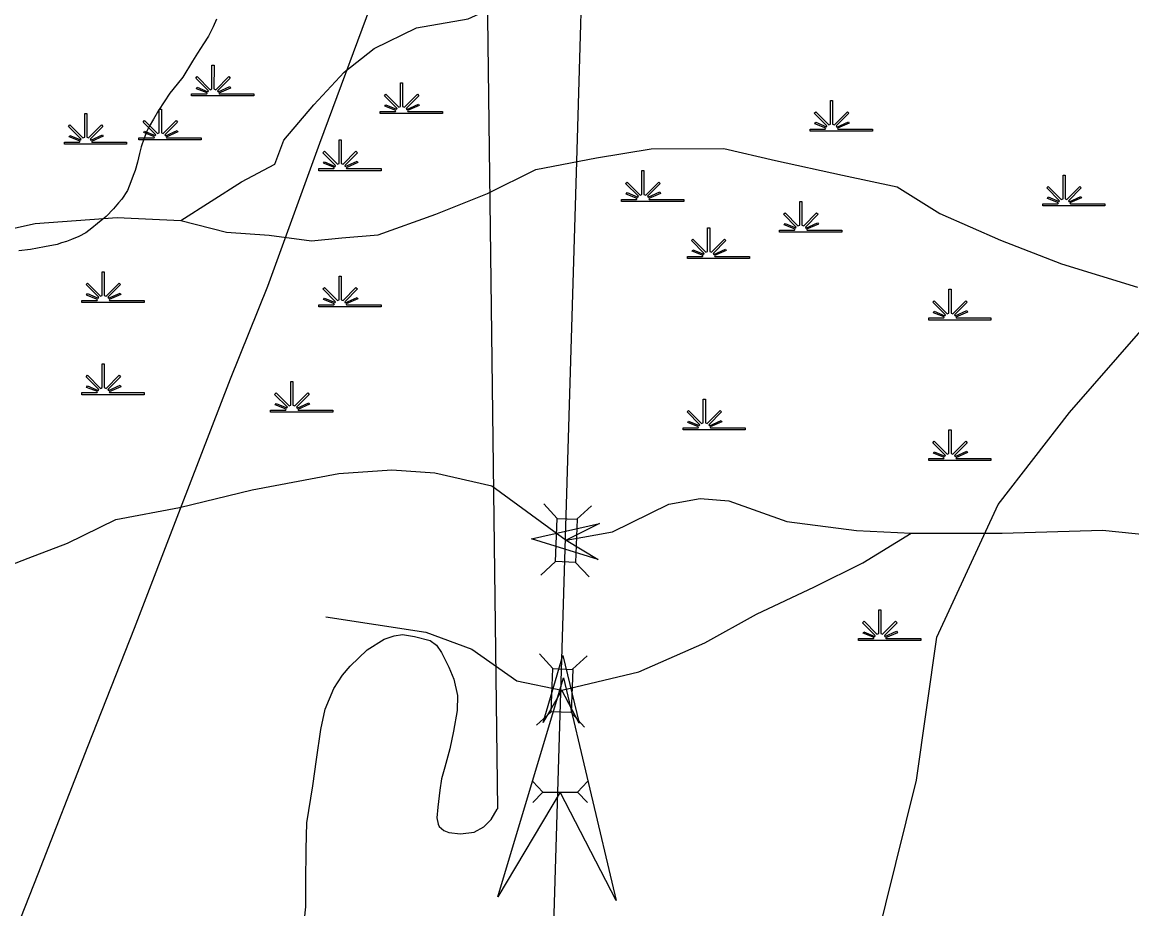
# Model space of a CAD drawing. Extents: x 2220236 to 2384410, y 720751 to 894131.
# Drawn here: x 2367860 to 2371740, y 845235 to 848335 of the extents above; entities that cross this region are included whole.
import ezdxf

# ---------------------------------------------------------------- set-up
doc = ezdxf.new("R2010")
doc.units = 0
doc.layers.add('Default', color=7, linetype='Continuous')

msp = doc.modelspace()

# ---------------------------------------------------------------- linework, layer by layer
at = {"layer": 'Default'}
for p, q in [((2369730.6, 846600.3), (2369683.7, 846650.9)), ((2369799.6, 846597.7), (2369850.2, 846644.6)), ((2369673.9, 846402.4), (2369724.5, 846449.3)), ((2369842, 846396), (2369795.1, 846446.6)), ((2369715.7, 846075.7), (2369669, 846126.5)), ((2369784.7, 846072.8), (2369835.4, 846119.5)), ((2369658.3, 845878), (2369709.1, 845924.7)), ((2369826.3, 845871), (2369779.6, 845921.8)), ((2369645.8, 845680.3), (2369680.7, 845643.4)), ((2369836.6, 845680.3), (2369801.6, 845643.4)), ((2369645.8, 845606.6), (2369680.7, 845643.4)), ((2369680.7, 845643.4), (2369801.6, 845643.4)), ((2369836.6, 845606.6), (2369801.6, 845643.4))]:
    msp.add_line(p, q, dxfattribs=at)
for points in [[(2369466.9, 849921.3), (2369521.9, 845585.1)], [(2365810, 840347.7), (2366066.6, 840956.7), (2366307.7, 841529.4), (2366498.2, 841969.4), (2366677.2, 842383.5), (2366860.1, 842819.5), (2367087.8, 843338.1), (2367379.6, 844005.3), (2367488.4, 844266.7), (2367577.6, 844497.6), (2367672.6, 844742.6), (2367915.2, 845357.4), (2368089.8, 845803.3), (2368252.8, 846217.2), (2368413.6, 846634.9), (2368588.1, 847088.9), (2368718.3, 847412.4), (2368900.2, 847912.4), (2369109.3, 848474.8), (2369270.3, 848902.6), (2369355.6, 849121.6), (2369473.7, 849436.7)], [(2368414.9, 847642.3), (2368626.5, 847777.1), (2368742.9, 847839.3), (2368774.3, 847922.2), (2368879.7, 848046.5), (2368985.2, 848160.5), (2369090.9, 848243.4), (2369239.1, 848316), (2369419.4, 848347.3), (2369578.2, 848420), (2369811.1, 848523.7), (2370075.7, 848669), (2370234.3, 848772.7), (2370382.9, 848783.2), (2370489, 848783.3), (2370627, 848783.5), (2370732.8, 848856.1), (2370955.1, 848959.9)], [(2369799.3, 847848), (2369809, 848168.5), (2369819.8, 848528.5)], [(2368539.1, 848346.3), (2368527.1, 848318.9), (2368511.7, 848286.1), (2368494.1, 848260.1), (2368472.5, 848226.4), (2368454.9, 848199.4), (2368421.4, 848142.9), (2368401.7, 848119.1), (2368376.1, 848086.9), (2368356.4, 848056.5), (2368336.9, 848026.2), (2368319.1, 847995.9), (2368303.4, 847970), (2368295.6, 847953.9), (2368286, 847929.9), (2368276.4, 847900), (2368270.5, 847875.8), (2368262.9, 847845.3), (2368255.2, 847817), (2368247.4, 847799.3), (2368239.8, 847777), (2368228.2, 847747), (2368208.4, 847716.7), (2368196.5, 847703.1), (2368179, 847682.6), (2368153.2, 847656), (2368123.6, 847631.8), (2368103.6, 847615.6), (2368082, 847598.9), (2368058.2, 847586.5), (2368032.1, 847574.9), (2368014.3, 847568.2), (2367997.7, 847563.6), (2367982.2, 847558.1), (2367937.3, 847549.7), (2367888.7, 847541.1), (2367848.5, 847536.2)], [(2367386, 847516.8), (2367905.5, 847631.3), (2368192, 847652.4), (2368414.9, 847642.3), (2368574.4, 847601.1), (2368723.1, 847590.9), (2368871.8, 847570.4), (2368977.9, 847580.9), (2369105.2, 847591.4), (2369306.5, 847664.1), (2369486.5, 847736.8), (2369655.9, 847819.8), (2369867.9, 847861.4), (2370058.8, 847892.7), (2370313.6, 847893.1), (2370494.3, 847851.9), (2370728.1, 847800.4), (2370919.4, 847759.3), (2371068.5, 847666.3), (2371281.3, 847573.4), (2371494.1, 847490.9), (2371759.9, 847408.4)], [(2369095.1, 839635.8), (2369269.1, 839997.3), (2369317.9, 840095.9), (2369411.4, 840295.6), (2369473.5, 840429.3), (2369510.6, 840514.7), (2369558, 840656.9), (2369587.5, 840797.8), (2369596.4, 840896.5), (2369602.8, 840987.5), (2369606.7, 841037.4), (2369605.9, 841407.6), (2369623.2, 842006.9), (2369799.3, 847848)], [(2370807.9, 844961.5), (2370986.8, 845685.3), (2371058.3, 846185.1), (2371272.4, 846649.3), (2371522.1, 846970.8), (2371772.3, 847256.4), (2372200.7, 847542.1), (2372593.5, 847684.9), (2372956.5, 847703)], [(2367774.3, 846420.3), (2367880.2, 846461.8), (2368017.9, 846513.7), (2368187.3, 846596.7), (2368410, 846638.4), (2368664.4, 846700.8), (2368967.7, 846757.6), (2369152.3, 846769.7), (2369302.9, 846760), (2369502, 846713.8), (2369762.4, 846524.1), (2369924.5, 846553.5), (2370121.2, 846650.7), (2370230.5, 846670.1), (2370331.1, 846661.5), (2370533.2, 846589.3), (2370777.5, 846558.6), (2370968.6, 846548.5), (2371287.1, 846548.9), (2371637.3, 846559.6), (2371934.7, 846529), (2372189.5, 846518.9), (2372359.5, 846488.1), (2372497.6, 846467.6)], [(2368921.6, 846256.1), (2369271.3, 846202.1), (2369431.8, 846142.9), (2369589.4, 846032), (2369747.3, 845999.3), (2370016.8, 846063.6), (2370247.5, 846165.6), (2370427.2, 846265.3), (2370630, 846361.7), (2370799.4, 846444.7), (2370968.6, 846548.5)], [(2368842.3, 845156.2), (2368851.2, 845242.5), (2368852.3, 845327.9), (2368852.8, 845444.5), (2368855.6, 845536.5), (2368876.2, 845665.3), (2368888.9, 845757.1), (2368903.6, 845862.7), (2368918.8, 845932.9), (2368950, 846005.8), (2368979.6, 846051.9), (2369007.1, 846084.3), (2369066.5, 846140.8), (2369126.1, 846177.7), (2369161, 846190), (2369189.7, 846194.5), (2369232, 846187), (2369286.1, 846173.8), (2369308.8, 846156.7), (2369326.5, 846131.8), (2369351.3, 846080.3), (2369369.7, 846038.4), (2369382.6, 845980.8), (2369381.1, 845928.9), (2369368, 845856.1), (2369354.8, 845794.2), (2369337.4, 845730.2), (2369325.9, 845689.6), (2369320.3, 845650), (2369313.2, 845591.3), (2369309.5, 845553.4), (2369314, 845531.6), (2369317.9, 845523.6), (2369333.9, 845509.4), (2369352.3, 845502), (2369392.2, 845497.1), (2369440.2, 845503), (2369473.9, 845521.7), (2369499.7, 845548.1), (2369521.2, 845584.4), (2369521.9, 845585.1)]]:
    msp.add_lwpolyline(points, dxfattribs=at)
for points in [[(2368452.4, 848084.3), (2368505, 848084.4), (2368507, 848088), (2368468.8, 848102.8), (2368471.7, 848108), (2368509.4, 848092.3), (2368511, 848095.2), (2368466.6, 848139.7), (2368471.7, 848144.8), (2368517, 848099.3), (2368523.3, 848101.7), (2368523.3, 848184.8), (2368530.6, 848184.8), (2368530.5, 848101.7), (2368536.9, 848099.3), (2368582.2, 848144.8), (2368587.3, 848139.7), (2368542.9, 848095.2), (2368544.9, 848091.6), (2368585.8, 848110.2), (2368588.2, 848105.1), (2368547.2, 848087.3), (2368548.9, 848084.4), (2368669.9, 848084.3), (2368669.9, 848077.2), (2368452.4, 848077.2)], [(2369112.1, 848022.9), (2369164.7, 848023), (2369166.7, 848026.6), (2369128.5, 848041.4), (2369131.4, 848046.6), (2369169.1, 848030.9), (2369170.7, 848033.7), (2369126.3, 848078.3), (2369131.4, 848083.4), (2369176.7, 848037.9), (2369183, 848040.3), (2369183, 848123.4), (2369190.3, 848123.4), (2369190.2, 848040.3), (2369196.6, 848037.9), (2369241.9, 848083.4), (2369247, 848078.3), (2369202.6, 848033.7), (2369204.6, 848030.1), (2369245.5, 848048.7), (2369247.9, 848043.7), (2369206.9, 848025.9), (2369208.6, 848023), (2369329.6, 848022.9), (2369329.6, 848015.8), (2369112.1, 848015.8)], [(2370615.6, 847961.5), (2370668.2, 847961.5), (2370670.2, 847965.1), (2370632, 847980), (2370634.9, 847985.2), (2370672.6, 847969.4), (2370674.2, 847972.3), (2370629.8, 848016.8), (2370634.9, 848022), (2370680.2, 847976.5), (2370686.5, 847978.9), (2370686.5, 848062), (2370693.8, 848062), (2370693.7, 847978.9), (2370700.1, 847976.5), (2370745.4, 848022), (2370750.5, 848016.8), (2370706.1, 847972.3), (2370708.1, 847968.7), (2370749, 847987.3), (2370751.4, 847982.3), (2370710.5, 847964.5), (2370712.1, 847961.5), (2370833.1, 847961.5), (2370833.1, 847954.3), (2370615.6, 847954.3)], [(2368007.5, 847915.4), (2368060.1, 847915.5), (2368062.1, 847919.1), (2368023.8, 847933.9), (2368026.7, 847939.1), (2368064.5, 847923.4), (2368066.1, 847926.2), (2368021.6, 847970.8), (2368026.8, 847975.9), (2368072.1, 847930.4), (2368078.4, 847932.8), (2368078.4, 848015.9), (2368085.6, 848015.9), (2368085.6, 847932.8), (2368091.9, 847930.4), (2368137.3, 847975.9), (2368142.4, 847970.8), (2368098, 847926.2), (2368100, 847922.6), (2368140.9, 847941.2), (2368143.3, 847936.2), (2368102.3, 847918.4), (2368103.9, 847915.5), (2368225, 847915.4), (2368225, 847908.3), (2368007.5, 847908.3)], [(2368268.3, 847930.7), (2368320.9, 847930.8), (2368322.9, 847934.4), (2368284.7, 847949.3), (2368287.6, 847954.5), (2368325.3, 847938.7), (2368326.9, 847941.6), (2368282.5, 847986.1), (2368287.6, 847991.3), (2368332.9, 847945.8), (2368339.2, 847948.2), (2368339.2, 848031.2), (2368346.5, 848031.2), (2368346.4, 847948.2), (2368352.8, 847945.8), (2368398.1, 847991.3), (2368403.2, 847986.1), (2368358.8, 847941.6), (2368360.8, 847938), (2368401.7, 847956.6), (2368404.1, 847951.6), (2368363.1, 847933.7), (2368364.8, 847930.8), (2368485.8, 847930.7), (2368485.8, 847923.6), (2368268.3, 847923.6)], [(2368897.3, 847823.2), (2368949.9, 847823.3), (2368951.9, 847826.9), (2368913.7, 847841.8), (2368916.6, 847847), (2368954.3, 847831.2), (2368955.9, 847834.1), (2368911.5, 847878.6), (2368916.6, 847883.8), (2368961.9, 847838.3), (2368968.2, 847840.7), (2368968.2, 847923.7), (2368975.5, 847923.7), (2368975.4, 847840.7), (2368981.8, 847838.3), (2369027.1, 847883.8), (2369032.2, 847878.6), (2368987.8, 847834.1), (2368989.8, 847830.5), (2369030.7, 847849.1), (2369033.1, 847844.1), (2368992.2, 847826.2), (2368993.8, 847823.3), (2369114.8, 847823.2), (2369114.8, 847816.1), (2368897.3, 847816.1)], [(2369955.9, 847715.7), (2370008.5, 847715.8), (2370010.5, 847719.4), (2369972.3, 847734.3), (2369975.2, 847739.5), (2370012.9, 847723.7), (2370014.5, 847726.6), (2369970.1, 847771.1), (2369975.2, 847776.3), (2370020.5, 847730.8), (2370026.8, 847733.2), (2370026.8, 847816.2), (2370034.1, 847816.2), (2370034, 847733.2), (2370040.4, 847730.8), (2370085.7, 847776.3), (2370090.8, 847771.1), (2370046.4, 847726.6), (2370048.4, 847723), (2370089.3, 847741.6), (2370091.7, 847736.6), (2370050.7, 847718.7), (2370052.4, 847715.8), (2370173.4, 847715.7), (2370173.4, 847708.6), (2369955.9, 847708.6)], [(2371428.7, 847700.4), (2371481.4, 847700.5), (2371483.4, 847704.1), (2371445.1, 847718.9), (2371448, 847724.1), (2371485.7, 847708.4), (2371487.3, 847711.2), (2371442.9, 847755.8), (2371448, 847760.9), (2371493.3, 847715.4), (2371499.6, 847717.8), (2371499.6, 847800.9), (2371506.9, 847800.9), (2371506.9, 847717.8), (2371513.2, 847715.4), (2371558.5, 847760.9), (2371563.6, 847755.8), (2371519.2, 847711.2), (2371521.2, 847707.6), (2371562.1, 847726.2), (2371564.6, 847721.2), (2371523.6, 847703.4), (2371525.2, 847700.5), (2371646.2, 847700.4), (2371646.2, 847693.3), (2371428.7, 847693.3)], [(2370508.2, 847608.2), (2370560.8, 847608.3), (2370562.8, 847611.9), (2370524.6, 847626.8), (2370527.5, 847632), (2370565.2, 847616.2), (2370566.8, 847619.1), (2370522.4, 847663.6), (2370527.5, 847668.8), (2370572.8, 847623.3), (2370579.1, 847625.7), (2370579.1, 847708.8), (2370586.4, 847708.8), (2370586.4, 847625.7), (2370592.7, 847623.3), (2370638, 847668.8), (2370643.1, 847663.6), (2370598.7, 847619.1), (2370600.7, 847615.5), (2370641.6, 847634.1), (2370644, 847629.1), (2370603.1, 847611.2), (2370604.7, 847608.3), (2370725.7, 847608.2), (2370725.7, 847601.1), (2370508.2, 847601.1)], [(2370186, 847516.1), (2370238.7, 847516.2), (2370240.7, 847519.8), (2370202.4, 847534.6), (2370205.3, 847539.8), (2370243, 847524.1), (2370244.6, 847526.9), (2370200.2, 847571.5), (2370205.3, 847576.6), (2370250.6, 847531.1), (2370256.9, 847533.5), (2370256.9, 847616.6), (2370264.2, 847616.6), (2370264.2, 847533.5), (2370270.5, 847531.1), (2370315.8, 847576.6), (2370320.9, 847571.5), (2370276.5, 847526.9), (2370278.5, 847523.4), (2370319.4, 847542), (2370321.9, 847536.9), (2370280.9, 847519.1), (2370282.5, 847516.2), (2370403.5, 847516.1), (2370403.5, 847509), (2370186, 847509)], [(2368068.8, 847362.5), (2368121.5, 847362.6), (2368123.5, 847366.2), (2368085.2, 847381.1), (2368088.1, 847386.2), (2368125.8, 847370.5), (2368127.4, 847373.4), (2368083, 847417.9), (2368088.1, 847423.1), (2368133.4, 847377.6), (2368139.8, 847380), (2368139.8, 847463), (2368147, 847463), (2368147, 847380), (2368153.3, 847377.6), (2368198.6, 847423.1), (2368203.8, 847417.9), (2368159.3, 847373.4), (2368161.3, 847369.8), (2368202.2, 847388.4), (2368204.7, 847383.3), (2368163.7, 847365.5), (2368165.3, 847362.6), (2368286.3, 847362.5), (2368286.3, 847355.4), (2368068.8, 847355.4)], [(2368897.3, 847347.2), (2368949.9, 847347.3), (2368951.9, 847350.9), (2368913.7, 847365.7), (2368916.6, 847370.9), (2368954.3, 847355.1), (2368955.9, 847358), (2368911.5, 847402.6), (2368916.6, 847407.7), (2368961.9, 847362.2), (2368968.2, 847364.6), (2368968.2, 847447.7), (2368975.5, 847447.7), (2368975.4, 847364.6), (2368981.8, 847362.2), (2369027.1, 847407.7), (2369032.2, 847402.6), (2368987.8, 847358), (2368989.8, 847354.4), (2369030.7, 847373), (2369033.1, 847368), (2368992.2, 847350.2), (2368993.8, 847347.3), (2369114.8, 847347.2), (2369114.8, 847340.1), (2368897.3, 847340.1)], [(2371029.8, 847301.1), (2371082.5, 847301.2), (2371084.5, 847304.8), (2371046.2, 847319.6), (2371049.1, 847324.8), (2371086.8, 847309.1), (2371088.4, 847312), (2371044, 847356.5), (2371049.1, 847361.6), (2371094.4, 847316.1), (2371100.8, 847318.5), (2371100.8, 847401.6), (2371108, 847401.6), (2371108, 847318.5), (2371114.3, 847316.1), (2371159.6, 847361.6), (2371164.8, 847356.5), (2371120.3, 847312), (2371122.3, 847308.4), (2371163.2, 847327), (2371165.7, 847321.9), (2371124.7, 847304.1), (2371126.3, 847301.2), (2371247.3, 847301.1), (2371247.3, 847294), (2371029.8, 847294)], [(2368068.8, 847040), (2368121.5, 847040.1), (2368123.5, 847043.7), (2368085.2, 847058.6), (2368088.1, 847063.8), (2368125.8, 847048), (2368127.4, 847050.9), (2368083, 847095.4), (2368088.1, 847100.6), (2368133.4, 847055.1), (2368139.8, 847057.5), (2368139.8, 847140.5), (2368147, 847140.5), (2368147, 847057.5), (2368153.3, 847055.1), (2368198.6, 847100.6), (2368203.8, 847095.4), (2368159.3, 847050.9), (2368161.3, 847047.3), (2368202.2, 847065.9), (2368204.7, 847060.9), (2368163.7, 847043), (2368165.3, 847040.1), (2368286.3, 847040), (2368286.3, 847032.9), (2368068.8, 847032.9)], [(2368728.5, 846978.6), (2368781.2, 846978.7), (2368783.2, 846982.3), (2368744.9, 846997.1), (2368747.8, 847002.3), (2368785.6, 846986.6), (2368787.1, 846989.5), (2368742.7, 847034), (2368747.8, 847039.1), (2368793.1, 846993.6), (2368799.5, 846996), (2368799.5, 847079.1), (2368806.7, 847079.1), (2368806.7, 846996), (2368813, 846993.6), (2368858.3, 847039.1), (2368863.5, 847034), (2368819, 846989.5), (2368821, 846985.9), (2368861.9, 847004.5), (2368864.4, 846999.4), (2368823.4, 846981.6), (2368825, 846978.7), (2368946, 846978.6), (2368946, 846971.5), (2368728.5, 846971.5)], [(2370170.7, 846917.2), (2370223.3, 846917.3), (2370225.3, 846920.9), (2370187.1, 846935.7), (2370190, 846940.9), (2370227.7, 846925.2), (2370229.3, 846928), (2370184.9, 846972.6), (2370190, 846977.7), (2370235.3, 846932.2), (2370241.6, 846934.6), (2370241.6, 847017.7), (2370248.9, 847017.7), (2370248.8, 846934.6), (2370255.2, 846932.2), (2370300.5, 846977.7), (2370305.6, 846972.6), (2370261.2, 846928), (2370263.2, 846924.4), (2370304.1, 846943), (2370306.5, 846938), (2370265.5, 846920.2), (2370267.2, 846917.3), (2370388.2, 846917.2), (2370388.2, 846910.1), (2370170.7, 846910.1)], [(2371029.8, 846809.7), (2371082.5, 846809.8), (2371084.5, 846813.4), (2371046.2, 846828.2), (2371049.1, 846833.4), (2371086.8, 846817.7), (2371088.4, 846820.5), (2371044, 846865.1), (2371049.1, 846870.2), (2371094.4, 846824.7), (2371100.8, 846827.1), (2371100.8, 846910.2), (2371108, 846910.2), (2371108, 846827.1), (2371114.3, 846824.7), (2371159.6, 846870.2), (2371164.8, 846865.1), (2371120.3, 846820.5), (2371122.3, 846816.9), (2371163.2, 846835.5), (2371165.7, 846830.5), (2371124.7, 846812.7), (2371126.3, 846809.8), (2371247.3, 846809.7), (2371247.3, 846802.6), (2371029.8, 846802.6)], [(2369873.6, 846456.8), (2369640.6, 846528.6), (2369878.3, 846582.9), (2369762.4, 846524.1)], [(2369724.5, 846449.3), (2369730.3, 846600.3), (2369800.8, 846597.6), (2369795.1, 846446.6)], [(2370784.4, 846180.1), (2370837, 846180.1), (2370839, 846183.7), (2370800.7, 846198.6), (2370803.6, 846203.8), (2370841.4, 846188), (2370843, 846190.9), (2370798.5, 846235.4), (2370803.7, 846240.6), (2370849, 846195.1), (2370855.3, 846197.5), (2370855.3, 846280.6), (2370862.5, 846280.6), (2370862.5, 846197.5), (2370868.8, 846195.1), (2370914.2, 846240.6), (2370919.3, 846235.4), (2370874.9, 846190.9), (2370876.9, 846187.3), (2370917.7, 846205.9), (2370920.2, 846200.9), (2370879.2, 846183.1), (2370880.8, 846180.1), (2371001.9, 846180.1), (2371001.9, 846173), (2370784.4, 846173)], [(2369681.5, 845887.2), (2369750.1, 846121.2), (2369807.7, 845884.3), (2369747.3, 845999.3)], [(2369709.1, 845924.7), (2369715.4, 846075.7), (2369785.9, 846072.7), (2369779.6, 845921.8)], [(2369523.4, 845276.8), (2369752.7, 846043.3), (2369937.4, 845264.9), (2369741.2, 845643.4)]]:
    msp.add_lwpolyline(points, close=True, dxfattribs=at)

doc.saveas('drawing.dxf')
